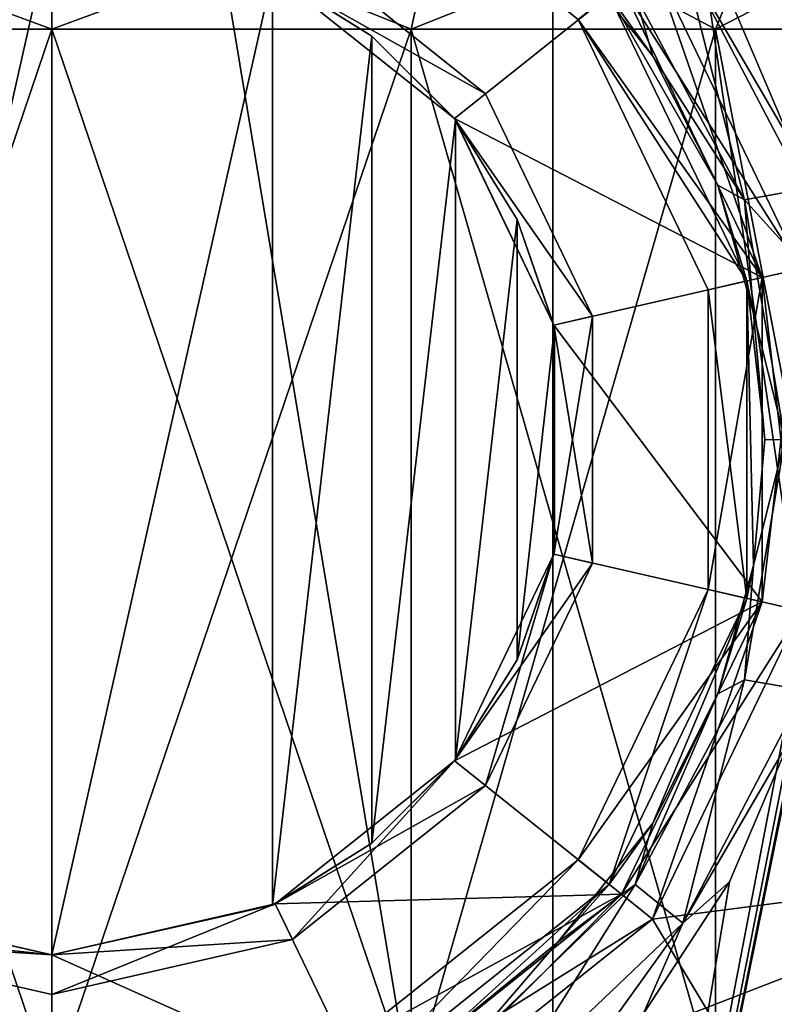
# Model space of a CAD drawing. Header units: millimetres. Extents: x -125 to 171, y -35 to 1363.
# Tile 360 of 656: x 0 to 9, y 960 to 972. Entities that reach past the tile are written whole.
import ezdxf

# ---------------------------------------------------------------- set-up
doc = ezdxf.new("R2010")
doc.units = ezdxf.units.MM
doc.header["$LTSCALE"] = 65.185185
for name, color, linetype in [('1459', 7, 'CONTINUOUS'), ('1460', 7, 'CONTINUOUS'), ('1462', 7, 'CONTINUOUS'), ('1463', 7, 'CONTINUOUS'), ('1464', 7, 'CONTINUOUS'), ('1465', 7, 'CONTINUOUS'), ('1466', 7, 'CONTINUOUS'), ('1467', 7, 'CONTINUOUS'), ('1470', 7, 'CONTINUOUS'), ('1471', 7, 'CONTINUOUS'), ('1480', 7, 'CONTINUOUS'), ('1481', 7, 'CONTINUOUS'), ('1482', 7, 'CONTINUOUS'), ('1483', 7, 'CONTINUOUS'), ('1540', 7, 'CONTINUOUS'), ('1546', 7, 'CONTINUOUS'), ('1547', 7, 'CONTINUOUS'), ('1548', 7, 'CONTINUOUS'), ('1549', 7, 'CONTINUOUS'), ('1550', 7, 'CONTINUOUS'), ('1551', 7, 'CONTINUOUS'), ('1552', 7, 'CONTINUOUS'), ('1553', 7, 'CONTINUOUS'), ('1555', 7, 'CONTINUOUS'), ('1556', 7, 'CONTINUOUS')]:
    doc.layers.add(name, color=color, linetype=linetype)

msp = doc.modelspace()

# ---------------------------------------------------------------- linework, layer by layer
at = {"layer": '1459', "linetype": 'CONTINUOUS'}
for points in [[(0, 948, 18.5), (6.327, 948, 17.384), (0, 986, 18.5), (0, 948, 18.5)], [(0, 986, 18.5), (6.327, 948, 17.384), (6.327, 986, 17.384), (0, 986, 18.5)], [(6.327, 948, 17.384), (11.892, 948, 14.172), (6.327, 986, 17.384), (6.327, 948, 17.384)], [(6.327, 986, 17.384), (11.892, 948, 14.172), (11.892, 986, 14.172), (6.327, 986, 17.384)], [(8.555, 972.58, -16.403), (11.892, 986, -14.172), (9.33, 970.757, -15.975), (8.555, 972.58, -16.403)], [(11.892, 948, -14.172), (6.327, 948, -17.384), (9.781, 965.119, -15.703), (11.892, 948, -14.172)], [(9.781, 965.119, -15.703), (6.327, 948, -17.384), (9.508, 963.838, -15.87), (9.781, 965.119, -15.703)], [(9.508, 963.838, -15.87), (6.327, 948, -17.384), (9.329, 963.24, -15.976), (9.508, 963.838, -15.87)], [(9.329, 963.24, -15.976), (6.327, 948, -17.384), (8.555, 961.42, -16.403), (9.329, 963.24, -15.976)], [(8.555, 961.42, -16.403), (6.327, 948, -17.384), (7.466, 959.75, -16.927), (8.555, 961.42, -16.403)]]:
    msp.add_3dface(points, dxfattribs=at)
at = {"layer": '1460', "linetype": 'CONTINUOUS'}
for points in [[(6.384, 973.344, -18.957), (7.364, 972.613, -17.509), (7.587, 971.841, -18.283), (6.384, 973.344, -18.957)], [(7.364, 972.613, -17.509), (7.965, 973.1, -16.721), (8.747, 970.028, -16.669), (7.364, 972.613, -17.509)], [(8.555, 972.58, -16.403), (9.33, 970.757, -15.975), (7.965, 973.1, -16.721), (8.555, 972.58, -16.403)], [(9.33, 970.757, -15.975), (9.507, 970.164, -15.87), (7.965, 973.1, -16.721), (9.33, 970.757, -15.975)], [(7.965, 973.1, -16.721), (9.507, 970.164, -15.87), (8.747, 970.028, -16.669), (7.965, 973.1, -16.721)], [(7.364, 972.613, -17.509), (8.747, 970.028, -16.669), (7.587, 971.841, -18.283), (7.364, 972.613, -17.509)], [(7.587, 971.841, -18.283), (8.747, 970.028, -16.669), (8.407, 970.212, -17.739), (7.587, 971.841, -18.283)], [(8.407, 970.212, -17.739), (8.747, 970.028, -16.669), (8.858, 968.591, -17.408), (8.407, 970.212, -17.739)], [(9.507, 970.164, -15.87), (9.78, 968.881, -15.703), (8.747, 970.028, -16.669), (9.507, 970.164, -15.87)], [(8.747, 970.028, -16.669), (9.78, 968.881, -15.703), (9.255, 967, -16.322), (8.747, 970.028, -16.669)], [(8.747, 970.028, -16.669), (9.255, 967, -16.322), (8.858, 968.591, -17.408), (8.747, 970.028, -16.669)], [(8.858, 968.591, -17.408), (9.255, 967, -16.322), (9, 967.003, -17.299), (8.858, 968.591, -17.408)], [(9.255, 967, -16.322), (9.508, 963.838, -15.87), (8.747, 963.972, -16.669), (9.255, 967, -16.322)], [(9.255, 967, -16.322), (8.747, 963.972, -16.669), (8.859, 965.414, -17.407), (9.255, 967, -16.322)], [(9, 967.003, -17.299), (9.255, 967, -16.322), (8.859, 965.414, -17.407), (9, 967.003, -17.299)], [(8.859, 965.414, -17.407), (8.747, 963.972, -16.669), (8.409, 963.792, -17.738), (8.859, 965.414, -17.407)], [(8.747, 963.972, -16.669), (7.966, 960.9, -16.72), (7.364, 961.387, -17.509), (8.747, 963.972, -16.669)], [(8.747, 963.972, -16.669), (7.364, 961.387, -17.509), (8.409, 963.792, -17.738), (8.747, 963.972, -16.669)], [(9.508, 963.838, -15.87), (7.966, 960.9, -16.72), (8.747, 963.972, -16.669), (9.508, 963.838, -15.87)], [(9.508, 963.838, -15.87), (9.329, 963.24, -15.976), (7.966, 960.9, -16.72), (9.508, 963.838, -15.87)], [(8.409, 963.792, -17.738), (7.364, 961.387, -17.509), (7.589, 962.162, -18.282), (8.409, 963.792, -17.738)], [(9.329, 963.24, -15.976), (8.555, 961.42, -16.403), (7.966, 960.9, -16.72), (9.329, 963.24, -15.976)], [(7.589, 962.162, -18.282), (7.364, 961.387, -17.509), (6.385, 960.658, -18.956), (7.589, 962.162, -18.282)], [(7.364, 961.387, -17.509), (5.71, 958.751, -17.702), (5.326, 959.427, -18.474), (7.364, 961.387, -17.509)], [(7.364, 961.387, -17.509), (5.326, 959.427, -18.474), (6.385, 960.658, -18.956), (7.364, 961.387, -17.509)], [(7.966, 960.9, -16.72), (5.71, 958.751, -17.702), (7.364, 961.387, -17.509), (7.966, 960.9, -16.72)], [(8.555, 961.42, -16.403), (7.466, 959.75, -16.927), (7.966, 960.9, -16.72), (8.555, 961.42, -16.403)], [(7.966, 960.9, -16.72), (6.135, 958.352, -17.453), (5.71, 958.751, -17.702), (7.966, 960.9, -16.72)], [(7.466, 959.75, -16.927), (6.135, 958.352, -17.453), (7.966, 960.9, -16.72), (7.466, 959.75, -16.927)], [(6.385, 960.658, -18.956), (5.326, 959.427, -18.474), (4.905, 959.454, -19.604), (6.385, 960.658, -18.956)]]:
    msp.add_3dface(points, dxfattribs=at)
at = {"layer": '1462', "linetype": 'CONTINUOUS'}
for points in [[(-2.786, 972.873, -18.289), (0, 973.5, -18.5), (-2.785, 961.127, -18.289), (-2.786, 972.873, -18.289)], [(-2.785, 961.127, -18.289), (0, 973.5, -18.5), (0, 960.5, -18.5), (-2.785, 961.127, -18.289)], [(0, 960.5, -18.5), (0, 973.5, -18.5), (2.785, 972.873, -18.289), (0, 960.5, -18.5)], [(2.786, 961.127, -18.289), (0, 960.5, -18.5), (2.785, 972.873, -18.289), (2.786, 961.127, -18.289)], [(4.04, 972.092, -18.054), (2.786, 961.127, -18.289), (2.785, 972.873, -18.289), (4.04, 972.092, -18.054)], [(4.04, 961.908, -18.053), (2.786, 961.127, -18.289), (4.04, 972.092, -18.054), (4.04, 961.908, -18.053)], [(5.096, 971.035, -17.784), (4.04, 961.908, -18.053), (4.04, 972.092, -18.054), (5.096, 971.035, -17.784)], [(5.096, 962.965, -17.784), (4.04, 961.908, -18.053), (5.096, 971.035, -17.784), (5.096, 962.965, -17.784)], [(5.876, 969.778, -17.542), (5.096, 962.965, -17.784), (5.096, 971.035, -17.784), (5.876, 969.778, -17.542)], [(5.876, 964.222, -17.542), (5.096, 962.965, -17.784), (5.876, 969.778, -17.542), (5.876, 964.222, -17.542)], [(6.345, 968.41, -17.378), (5.876, 964.222, -17.542), (5.876, 969.778, -17.542), (6.345, 968.41, -17.378)], [(6.345, 965.59, -17.378), (5.876, 964.222, -17.542), (6.345, 968.41, -17.378), (6.345, 965.59, -17.378)]]:
    msp.add_3dface(points, dxfattribs=at)
at = {"layer": '1463', "linetype": 'CONTINUOUS'}
for points in [[(0, 948, 18.5), (0, 986, 18.5), (-6.327, 986, 17.384), (0, 948, 18.5)], [(0, 948, 18.5), (-6.327, 986, 17.384), (-6.327, 948, 17.384), (0, 948, 18.5)]]:
    msp.add_3dface(points, dxfattribs=at)
at = {"layer": '1464', "linetype": 'CONTINUOUS'}
for points in [[(4.04, 972.092, -18.054), (2.785, 972.873, -18.289), (2.82, 972.856, -55), (4.04, 972.092, -18.054)], [(5.082, 971.053, -55), (4.04, 972.092, -18.054), (2.82, 972.856, -55), (5.082, 971.053, -55)], [(5.096, 971.035, -17.784), (4.04, 972.092, -18.054), (5.082, 971.053, -55), (5.096, 971.035, -17.784)], [(6.337, 968.446, -55), (5.096, 971.035, -17.784), (5.082, 971.053, -55), (6.337, 968.446, -55)], [(5.876, 969.778, -17.542), (5.096, 971.035, -17.784), (6.337, 968.446, -55), (5.876, 969.778, -17.542)], [(6.345, 968.41, -17.378), (5.876, 969.778, -17.542), (6.337, 968.446, -55), (6.345, 968.41, -17.378)], [(6.337, 965.554, -55), (6.345, 968.41, -17.378), (6.337, 968.446, -55), (6.337, 965.554, -55)], [(6.345, 965.59, -17.378), (6.345, 968.41, -17.378), (6.337, 965.554, -55), (6.345, 965.59, -17.378)], [(5.082, 962.947, -55), (5.876, 964.222, -17.542), (6.337, 965.554, -55), (5.082, 962.947, -55)], [(5.876, 964.222, -17.542), (6.345, 965.59, -17.378), (6.337, 965.554, -55), (5.876, 964.222, -17.542)], [(5.096, 962.965, -17.784), (5.876, 964.222, -17.542), (5.082, 962.947, -55), (5.096, 962.965, -17.784)], [(2.82, 961.144, -55), (4.04, 961.908, -18.053), (5.082, 962.947, -55), (2.82, 961.144, -55)], [(4.04, 961.908, -18.053), (5.096, 962.965, -17.784), (5.082, 962.947, -55), (4.04, 961.908, -18.053)], [(2.786, 961.127, -18.289), (4.04, 961.908, -18.053), (2.82, 961.144, -55), (2.786, 961.127, -18.289)], [(0, 960.5, -55), (2.786, 961.127, -18.289), (2.82, 961.144, -55), (0, 960.5, -55)], [(0, 960.5, -18.5), (2.786, 961.127, -18.289), (0, 960.5, -55), (0, 960.5, -18.5)]]:
    msp.add_3dface(points, dxfattribs=at)
at = {"layer": '1465', "linetype": 'CONTINUOUS'}
for points in [[(5.473, 971.364, -55.5), (2.82, 972.856, -55), (3.037, 973.307, -55.5), (5.473, 971.364, -55.5)], [(5.082, 971.053, -55), (2.82, 972.856, -55), (5.473, 971.364, -55.5), (5.082, 971.053, -55)], [(6.824, 968.558, -55.5), (5.082, 971.053, -55), (5.473, 971.364, -55.5), (6.824, 968.558, -55.5)], [(6.337, 968.446, -55), (5.082, 971.053, -55), (6.824, 968.558, -55.5), (6.337, 968.446, -55)], [(6.824, 965.442, -55.5), (6.337, 968.446, -55), (6.824, 968.558, -55.5), (6.824, 965.442, -55.5)], [(6.337, 965.554, -55), (6.337, 968.446, -55), (6.824, 965.442, -55.5), (6.337, 965.554, -55)], [(5.082, 962.947, -55), (6.337, 965.554, -55), (5.473, 962.636, -55.5), (5.082, 962.947, -55)], [(5.473, 962.636, -55.5), (6.337, 965.554, -55), (6.824, 965.442, -55.5), (5.473, 962.636, -55.5)], [(2.82, 961.144, -55), (5.082, 962.947, -55), (3.037, 960.693, -55.5), (2.82, 961.144, -55)], [(3.037, 960.693, -55.5), (5.082, 962.947, -55), (5.473, 962.636, -55.5), (3.037, 960.693, -55.5)], [(0, 960.5, -55), (2.82, 961.144, -55), (0, 960, -55.5), (0, 960.5, -55)], [(0, 960, -55.5), (2.82, 961.144, -55), (3.037, 960.693, -55.5), (0, 960, -55.5)]]:
    msp.add_3dface(points, dxfattribs=at)
at = {"layer": '1466', "linetype": 'CONTINUOUS'}
for points in [[(-2.82, 961.144, -55), (0, 960.5, -55), (-3.037, 960.693, -55.5), (-2.82, 961.144, -55)], [(0, 960.5, -55), (0, 960, -55.5), (-3.037, 960.693, -55.5), (0, 960.5, -55)]]:
    msp.add_3dface(points, dxfattribs=at)
at = {"layer": '1467', "linetype": 'CONTINUOUS'}
for points in [[(-2.785, 961.127, -18.289), (0, 960.5, -18.5), (-2.82, 961.144, -55), (-2.785, 961.127, -18.289)], [(0, 960.5, -18.5), (0, 960.5, -55), (-2.82, 961.144, -55), (0, 960.5, -18.5)]]:
    msp.add_3dface(points, dxfattribs=at)
at = {"layer": '1470', "linetype": 'CONTINUOUS'}
for points in [[(6.384, 973.344, -18.957), (7.587, 971.841, -18.283), (7.036, 972.611, -55), (6.384, 973.344, -18.957)], [(7.587, 971.841, -18.283), (8.407, 970.212, -17.739), (7.036, 972.611, -55), (7.587, 971.841, -18.283)], [(7.036, 972.611, -55), (8.407, 970.212, -17.739), (8.774, 969.003, -55), (7.036, 972.611, -55)], [(8.407, 970.212, -17.739), (8.858, 968.591, -17.408), (8.774, 969.003, -55), (8.407, 970.212, -17.739)], [(8.858, 968.591, -17.408), (9, 967.003, -17.299), (8.774, 969.003, -55), (8.858, 968.591, -17.408)], [(9, 967.003, -17.299), (8.859, 965.414, -17.407), (8.774, 969.003, -55), (9, 967.003, -17.299)], [(8.774, 969.003, -55), (8.859, 965.414, -17.407), (8.774, 964.997, -55), (8.774, 969.003, -55)], [(8.859, 965.414, -17.407), (8.409, 963.792, -17.738), (8.774, 964.997, -55), (8.859, 965.414, -17.407)], [(8.774, 964.997, -55), (7.589, 962.162, -18.282), (7.036, 961.389, -55), (8.774, 964.997, -55)], [(8.409, 963.792, -17.738), (7.589, 962.162, -18.282), (8.774, 964.997, -55), (8.409, 963.792, -17.738)], [(7.589, 962.162, -18.282), (6.385, 960.658, -18.956), (7.036, 961.389, -55), (7.589, 962.162, -18.282)], [(7.036, 961.389, -55), (4.905, 959.454, -19.604), (3.905, 958.891, -55), (7.036, 961.389, -55)], [(6.385, 960.658, -18.956), (4.905, 959.454, -19.604), (7.036, 961.389, -55), (6.385, 960.658, -18.956)]]:
    msp.add_3dface(points, dxfattribs=at)
at = {"layer": '1471', "linetype": 'CONTINUOUS'}
for points in [[(3.688, 974.658, -55.5), (7.036, 972.611, -55), (6.646, 972.3, -55.5), (3.688, 974.658, -55.5)], [(7.036, 972.611, -55), (8.774, 969.003, -55), (6.646, 972.3, -55.5), (7.036, 972.611, -55)], [(6.646, 972.3, -55.5), (8.774, 969.003, -55), (8.287, 968.891, -55.5), (6.646, 972.3, -55.5)], [(8.774, 969.003, -55), (8.774, 964.997, -55), (8.287, 968.891, -55.5), (8.774, 969.003, -55)], [(8.287, 968.891, -55.5), (8.774, 964.997, -55), (8.287, 965.109, -55.5), (8.287, 968.891, -55.5)], [(8.287, 965.109, -55.5), (7.036, 961.389, -55), (6.646, 961.7, -55.5), (8.287, 965.109, -55.5)], [(8.774, 964.997, -55), (7.036, 961.389, -55), (8.287, 965.109, -55.5), (8.774, 964.997, -55)], [(6.646, 961.7, -55.5), (3.905, 958.891, -55), (3.688, 959.342, -55.5), (6.646, 961.7, -55.5)], [(7.036, 961.389, -55), (3.905, 958.891, -55), (6.646, 961.7, -55.5), (7.036, 961.389, -55)]]:
    msp.add_3dface(points, dxfattribs=at)
at = {"layer": '1480', "linetype": 'CONTINUOUS'}
for points in [[(0, 974, -12.9), (-4.937, 974, -11.918), (0, 972.181, -11.85), (0, 974, -12.9)], [(0, 972.181, -11.85), (-4.937, 974, -11.918), (-4.535, 972.181, -10.948), (0, 972.181, -11.85)], [(-4.937, 974, 11.918), (0, 974, 12.9), (-4.535, 972.181, 10.948), (-4.937, 974, 11.918)], [(-4.535, 972.181, 10.948), (0, 974, 12.9), (0, 972.181, 11.85), (-4.535, 972.181, 10.948)]]:
    msp.add_3dface(points, dxfattribs=at)
at = {"layer": '1481', "linetype": 'CONTINUOUS'}
for points in [[(4.937, 974, -11.918), (0, 974, -12.9), (4.535, 972.181, -10.948), (4.937, 974, -11.918)], [(0, 974, -12.9), (0, 972.181, -11.85), (4.535, 972.181, -10.948), (0, 974, -12.9)], [(0, 974, 12.9), (4.937, 974, 11.918), (0, 972.181, 11.85), (0, 974, 12.9)], [(0, 972.181, 11.85), (4.937, 974, 11.918), (4.535, 972.181, 10.948), (0, 972.181, 11.85)], [(4.937, 974, 11.918), (9.122, 974, 9.122), (4.535, 972.181, 10.948), (4.937, 974, 11.918)], [(4.535, 972.181, 10.948), (9.122, 974, 9.122), (8.379, 972.181, 8.379), (4.535, 972.181, 10.948)], [(8.379, 972.181, -8.379), (4.937, 974, -11.918), (4.535, 972.181, -10.948), (8.379, 972.181, -8.379)], [(9.122, 974, -9.122), (4.937, 974, -11.918), (8.379, 972.181, -8.379), (9.122, 974, -9.122)], [(9.122, 974, 9.122), (11.918, 974, 4.937), (8.379, 972.181, 8.379), (9.122, 974, 9.122)], [(8.379, 972.181, 8.379), (11.918, 974, 4.937), (10.948, 972.181, 4.535), (8.379, 972.181, 8.379)], [(10.948, 972.181, -4.535), (9.122, 974, -9.122), (8.379, 972.181, -8.379), (10.948, 972.181, -4.535)]]:
    msp.add_3dface(points, dxfattribs=at)
at = {"layer": '1482', "linetype": 'CONTINUOUS'}
for points in [[(4.535, 972.181, -10.948), (0, 972.181, -11.85), (4.535, 958.819, -10.948), (4.535, 972.181, -10.948)], [(4.535, 958.819, -10.948), (0, 972.181, -11.85), (0, 958.819, -11.85), (4.535, 958.819, -10.948)], [(0, 972.181, 11.85), (4.535, 972.181, 10.948), (0, 958.819, 11.85), (0, 972.181, 11.85)], [(0, 958.819, 11.85), (4.535, 972.181, 10.948), (4.535, 958.819, 10.948), (0, 958.819, 11.85)], [(4.535, 972.181, 10.948), (8.379, 972.181, 8.379), (4.535, 958.819, 10.948), (4.535, 972.181, 10.948)], [(4.535, 958.819, 10.948), (8.379, 972.181, 8.379), (8.379, 958.819, 8.379), (4.535, 958.819, 10.948)], [(8.379, 972.181, -8.379), (4.535, 972.181, -10.948), (8.379, 958.819, -8.379), (8.379, 972.181, -8.379)], [(8.379, 958.819, -8.379), (4.535, 972.181, -10.948), (4.535, 958.819, -10.948), (8.379, 958.819, -8.379)], [(8.379, 972.181, 8.379), (10.948, 972.181, 4.535), (8.379, 958.819, 8.379), (8.379, 972.181, 8.379)], [(8.379, 958.819, 8.379), (10.948, 972.181, 4.535), (10.948, 958.819, 4.535), (8.379, 958.819, 8.379)], [(10.948, 972.181, -4.535), (8.379, 972.181, -8.379), (10.948, 958.819, -4.535), (10.948, 972.181, -4.535)], [(10.948, 958.819, -4.535), (8.379, 972.181, -8.379), (8.379, 958.819, -8.379), (10.948, 958.819, -4.535)]]:
    msp.add_3dface(points, dxfattribs=at)
at = {"layer": '1483', "linetype": 'CONTINUOUS'}
for points in [[(0, 972.181, -11.85), (-4.535, 972.181, -10.948), (0, 958.819, -11.85), (0, 972.181, -11.85)], [(0, 958.819, -11.85), (-4.535, 972.181, -10.948), (-4.535, 958.819, -10.948), (0, 958.819, -11.85)], [(-4.535, 972.181, 10.948), (0, 972.181, 11.85), (-4.535, 958.819, 10.948), (-4.535, 972.181, 10.948)], [(0, 972.181, 11.85), (0, 958.819, 11.85), (-4.535, 958.819, 10.948), (0, 972.181, 11.85)]]:
    msp.add_3dface(points, dxfattribs=at)
at = {"layer": '1540', "color": 7, "linetype": 'CONTINUOUS', "true_color": 0xe0f2ff}
for points in [[(7.584, 973.048, -76.25), (12.934, 972.358, -76.25), (9.457, 969.158, -76.25), (7.584, 973.048, -76.25)], [(9.457, 964.842, -76.25), (12.934, 961.642, -76.25), (7.584, 960.952, -76.25), (9.457, 964.842, -76.25)], [(12.934, 961.642, -76.25), (9.899, 957.101, -76.25), (7.584, 960.952, -76.25), (12.934, 961.642, -76.25)], [(7.584, 960.952, -76.25), (9.899, 957.101, -76.25), (4.209, 958.261, -76.25), (7.584, 960.952, -76.25)]]:
    msp.add_3dface(points, dxfattribs=at)
at = {"layer": '1546', "color": 7, "linetype": 'CONTINUOUS', "true_color": 0xe0f2ff}
for points in [[(7.193, 972.736, -55.5), (8.969, 969.047, -55.5), (7.193, 972.736, -36.75), (7.193, 972.736, -55.5)], [(7.193, 972.736, -36.75), (8.969, 969.047, -55.5), (8.969, 969.047, -36.75), (7.193, 972.736, -36.75)], [(8.969, 969.047, -55.5), (8.969, 964.953, -55.5), (8.969, 969.047, -36.75), (8.969, 969.047, -55.5)], [(8.969, 969.047, -36.75), (8.969, 964.953, -55.5), (8.969, 964.953, -36.75), (8.969, 969.047, -36.75)], [(8.969, 964.953, -55.5), (7.193, 961.264, -55.5), (8.969, 964.953, -36.75), (8.969, 964.953, -55.5)], [(8.969, 964.953, -36.75), (7.193, 961.264, -55.5), (7.193, 961.264, -36.75), (8.969, 964.953, -36.75)], [(7.193, 961.264, -55.5), (3.992, 958.711, -55.5), (7.193, 961.264, -36.75), (7.193, 961.264, -55.5)], [(7.193, 961.264, -36.75), (3.992, 958.711, -55.5), (3.992, 958.711, -36.75), (7.193, 961.264, -36.75)]]:
    msp.add_3dface(points, dxfattribs=at)
at = {"layer": '1547', "color": 7, "linetype": 'CONTINUOUS', "true_color": 0xe0f2ff}
for points in [[(7.193, 972.736, -75.75), (8.969, 969.047, -75.75), (7.193, 972.736, -57), (7.193, 972.736, -75.75)], [(7.193, 972.736, -57), (8.969, 969.047, -75.75), (8.969, 969.047, -57), (7.193, 972.736, -57)], [(8.969, 969.047, -75.75), (8.969, 964.953, -75.75), (8.969, 969.047, -57), (8.969, 969.047, -75.75)], [(8.969, 969.047, -57), (8.969, 964.953, -75.75), (8.969, 964.953, -57), (8.969, 969.047, -57)], [(8.969, 964.953, -75.75), (7.193, 961.264, -75.75), (8.969, 964.953, -57), (8.969, 964.953, -75.75)], [(8.969, 964.953, -57), (7.193, 961.264, -75.75), (7.193, 961.264, -57), (8.969, 964.953, -57)], [(7.193, 961.264, -75.75), (3.992, 958.711, -75.75), (7.193, 961.264, -57), (7.193, 961.264, -75.75)], [(7.193, 961.264, -57), (3.992, 958.711, -75.75), (3.992, 958.711, -57), (7.193, 961.264, -57)]]:
    msp.add_3dface(points, dxfattribs=at)
at = {"layer": '1548', "color": 7, "linetype": 'CONTINUOUS', "true_color": 0xe0f2ff}
for points in [[(3.688, 974.658, -55.5), (6.646, 972.3, -55.5), (7.193, 972.736, -55.5), (3.688, 974.658, -55.5)], [(6.646, 972.3, -55.5), (8.969, 969.047, -55.5), (7.193, 972.736, -55.5), (6.646, 972.3, -55.5)], [(6.646, 972.3, -55.5), (8.287, 968.891, -55.5), (8.969, 969.047, -55.5), (6.646, 972.3, -55.5)], [(8.287, 968.891, -55.5), (8.287, 965.109, -55.5), (8.969, 969.047, -55.5), (8.287, 968.891, -55.5)], [(8.287, 965.109, -55.5), (8.969, 964.953, -55.5), (8.969, 969.047, -55.5), (8.287, 965.109, -55.5)], [(8.287, 965.109, -55.5), (6.646, 961.7, -55.5), (8.969, 964.953, -55.5), (8.287, 965.109, -55.5)], [(6.646, 961.7, -55.5), (7.193, 961.264, -55.5), (8.969, 964.953, -55.5), (6.646, 961.7, -55.5)], [(6.646, 961.7, -55.5), (3.688, 959.342, -55.5), (7.193, 961.264, -55.5), (6.646, 961.7, -55.5)], [(3.688, 959.342, -55.5), (3.992, 958.711, -55.5), (7.193, 961.264, -55.5), (3.688, 959.342, -55.5)]]:
    msp.add_3dface(points, dxfattribs=at)
at = {"layer": '1549', "color": 7, "linetype": 'CONTINUOUS', "true_color": 0xe0f2ff}
for points in [[(5.082, 971.053, -55.5), (2.82, 972.856, -55.5), (5.082, 971.053, -57), (5.082, 971.053, -55.5)], [(5.082, 971.053, -57), (2.82, 972.856, -55.5), (2.82, 972.856, -57), (5.082, 971.053, -57)], [(6.337, 968.446, -55.5), (5.082, 971.053, -55.5), (6.337, 968.446, -57), (6.337, 968.446, -55.5)], [(6.337, 968.446, -57), (5.082, 971.053, -55.5), (5.082, 971.053, -57), (6.337, 968.446, -57)], [(6.337, 965.554, -55.5), (6.337, 968.446, -55.5), (6.337, 965.554, -57), (6.337, 965.554, -55.5)], [(6.337, 965.554, -57), (6.337, 968.446, -55.5), (6.337, 968.446, -57), (6.337, 965.554, -57)], [(5.082, 962.947, -55.5), (6.337, 965.554, -55.5), (5.082, 962.947, -57), (5.082, 962.947, -55.5)], [(5.082, 962.947, -57), (6.337, 965.554, -55.5), (6.337, 965.554, -57), (5.082, 962.947, -57)], [(2.82, 961.144, -55.5), (5.082, 962.947, -55.5), (2.82, 961.144, -57), (2.82, 961.144, -55.5)], [(2.82, 961.144, -57), (5.082, 962.947, -55.5), (5.082, 962.947, -57), (2.82, 961.144, -57)], [(0, 960.5, -55.5), (2.82, 961.144, -55.5), (0, 960.5, -57), (0, 960.5, -55.5)], [(0, 960.5, -57), (2.82, 961.144, -55.5), (2.82, 961.144, -57), (0, 960.5, -57)]]:
    msp.add_3dface(points, dxfattribs=at)
at = {"layer": '1550', "color": 7, "linetype": 'CONTINUOUS', "true_color": 0xe0f2ff}
for points in [[(0, 960.5, -55.5), (0, 960.5, -57), (-2.82, 961.144, -57), (0, 960.5, -55.5)], [(0, 960.5, -55.5), (-2.82, 961.144, -57), (-2.82, 961.144, -55.5), (0, 960.5, -55.5)]]:
    msp.add_3dface(points, dxfattribs=at)
at = {"layer": '1551', "color": 7, "linetype": 'CONTINUOUS', "true_color": 0xe0f2ff}
for points in [[(7.193, 972.736, -57), (5.082, 971.053, -57), (2.82, 972.856, -57), (7.193, 972.736, -57)], [(7.193, 972.736, -57), (8.969, 969.047, -57), (5.082, 971.053, -57), (7.193, 972.736, -57)], [(8.969, 969.047, -57), (6.337, 968.446, -57), (5.082, 971.053, -57), (8.969, 969.047, -57)], [(8.969, 969.047, -57), (8.969, 964.953, -57), (6.337, 968.446, -57), (8.969, 969.047, -57)], [(8.969, 964.953, -57), (6.337, 965.554, -57), (6.337, 968.446, -57), (8.969, 964.953, -57)], [(8.969, 964.953, -57), (5.082, 962.947, -57), (6.337, 965.554, -57), (8.969, 964.953, -57)], [(8.969, 964.953, -57), (7.193, 961.264, -57), (5.082, 962.947, -57), (8.969, 964.953, -57)], [(7.193, 961.264, -57), (2.82, 961.144, -57), (5.082, 962.947, -57), (7.193, 961.264, -57)], [(-3.992, 958.711, -57), (-7.193, 961.264, -57), (3.992, 958.711, -57), (-3.992, 958.711, -57)], [(3.992, 958.711, -57), (-7.193, 961.264, -57), (0, 960.5, -57), (3.992, 958.711, -57)], [(0, 960.5, -57), (-7.193, 961.264, -57), (-2.82, 961.144, -57), (0, 960.5, -57)], [(7.193, 961.264, -57), (3.992, 958.711, -57), (2.82, 961.144, -57), (7.193, 961.264, -57)], [(3.992, 958.711, -57), (0, 960.5, -57), (2.82, 961.144, -57), (3.992, 958.711, -57)]]:
    msp.add_3dface(points, dxfattribs=at)
at = {"layer": '1552', "color": 7, "linetype": 'CONTINUOUS', "true_color": 0xe0f2ff}
for points in [[(7.193, 972.736, -36.75), (8.969, 969.047, -36.75), (7.584, 973.048, -36.25), (7.193, 972.736, -36.75)], [(7.584, 973.048, -36.25), (8.969, 969.047, -36.75), (9.457, 969.158, -36.25), (7.584, 973.048, -36.25)], [(8.969, 969.047, -36.75), (8.969, 964.953, -36.75), (9.457, 969.158, -36.25), (8.969, 969.047, -36.75)], [(9.457, 969.158, -36.25), (8.969, 964.953, -36.75), (9.457, 964.842, -36.25), (9.457, 969.158, -36.25)], [(8.969, 964.953, -36.75), (7.193, 961.264, -36.75), (9.457, 964.842, -36.25), (8.969, 964.953, -36.75)], [(9.457, 964.842, -36.25), (7.193, 961.264, -36.75), (7.584, 960.952, -36.25), (9.457, 964.842, -36.25)], [(7.193, 961.264, -36.75), (3.992, 958.711, -36.75), (7.584, 960.952, -36.25), (7.193, 961.264, -36.75)], [(7.584, 960.952, -36.25), (3.992, 958.711, -36.75), (4.209, 958.261, -36.25), (7.584, 960.952, -36.25)]]:
    msp.add_3dface(points, dxfattribs=at)
at = {"layer": '1553', "color": 7, "linetype": 'CONTINUOUS', "true_color": 0xe0f2ff}
for points in [[(12.934, 972.358, -36.25), (7.584, 973.048, -36.25), (9.457, 969.158, -36.25), (12.934, 972.358, -36.25)], [(12.934, 961.642, -36.25), (9.457, 964.842, -36.25), (7.584, 960.952, -36.25), (12.934, 961.642, -36.25)], [(9.899, 957.101, -36.25), (12.934, 961.642, -36.25), (4.209, 958.261, -36.25), (9.899, 957.101, -36.25)], [(12.934, 961.642, -36.25), (7.584, 960.952, -36.25), (4.209, 958.261, -36.25), (12.934, 961.642, -36.25)]]:
    msp.add_3dface(points, dxfattribs=at)
at = {"layer": '1555', "color": 7, "linetype": 'CONTINUOUS', "true_color": 0xe0f2ff}
for points in [[(7.584, 973.048, -76.25), (9.457, 969.158, -76.25), (7.193, 972.736, -75.75), (7.584, 973.048, -76.25)], [(9.457, 969.158, -76.25), (8.969, 969.047, -75.75), (7.193, 972.736, -75.75), (9.457, 969.158, -76.25)], [(9.457, 969.158, -76.25), (9.457, 964.842, -76.25), (8.969, 969.047, -75.75), (9.457, 969.158, -76.25)], [(9.457, 964.842, -76.25), (8.969, 964.953, -75.75), (8.969, 969.047, -75.75), (9.457, 964.842, -76.25)], [(7.584, 960.952, -76.25), (7.193, 961.264, -75.75), (8.969, 964.953, -75.75), (7.584, 960.952, -76.25)], [(9.457, 964.842, -76.25), (7.584, 960.952, -76.25), (8.969, 964.953, -75.75), (9.457, 964.842, -76.25)], [(4.209, 958.261, -76.25), (3.992, 958.711, -75.75), (7.193, 961.264, -75.75), (4.209, 958.261, -76.25)], [(7.584, 960.952, -76.25), (4.209, 958.261, -76.25), (7.193, 961.264, -75.75), (7.584, 960.952, -76.25)]]:
    msp.add_3dface(points, dxfattribs=at)
at = {"layer": '1556', "color": 7, "linetype": 'CONTINUOUS', "true_color": 0xe0f2ff}
for points in [[(5.473, 971.364, -55.5), (3.037, 973.307, -55.5), (2.82, 972.856, -55.5), (5.473, 971.364, -55.5)], [(5.473, 971.364, -55.5), (2.82, 972.856, -55.5), (5.082, 971.053, -55.5), (5.473, 971.364, -55.5)], [(6.824, 968.558, -55.5), (5.473, 971.364, -55.5), (5.082, 971.053, -55.5), (6.824, 968.558, -55.5)], [(6.824, 968.558, -55.5), (5.082, 971.053, -55.5), (6.337, 968.446, -55.5), (6.824, 968.558, -55.5)], [(6.824, 965.442, -55.5), (6.824, 968.558, -55.5), (6.337, 965.554, -55.5), (6.824, 965.442, -55.5)], [(6.824, 968.558, -55.5), (6.337, 968.446, -55.5), (6.337, 965.554, -55.5), (6.824, 968.558, -55.5)], [(6.824, 965.442, -55.5), (6.337, 965.554, -55.5), (5.082, 962.947, -55.5), (6.824, 965.442, -55.5)], [(5.473, 962.636, -55.5), (6.824, 965.442, -55.5), (5.082, 962.947, -55.5), (5.473, 962.636, -55.5)], [(5.473, 962.636, -55.5), (5.082, 962.947, -55.5), (2.82, 961.144, -55.5), (5.473, 962.636, -55.5)], [(3.037, 960.693, -55.5), (5.473, 962.636, -55.5), (2.82, 961.144, -55.5), (3.037, 960.693, -55.5)], [(-3.037, 960.693, -55.5), (0, 960.5, -55.5), (-2.82, 961.144, -55.5), (-3.037, 960.693, -55.5)], [(3.037, 960.693, -55.5), (2.82, 961.144, -55.5), (0, 960.5, -55.5), (3.037, 960.693, -55.5)], [(-3.037, 960.693, -55.5), (0, 960, -55.5), (0, 960.5, -55.5), (-3.037, 960.693, -55.5)], [(0, 960, -55.5), (3.037, 960.693, -55.5), (0, 960.5, -55.5), (0, 960, -55.5)]]:
    msp.add_3dface(points, dxfattribs=at)

doc.saveas('drawing.dxf')
